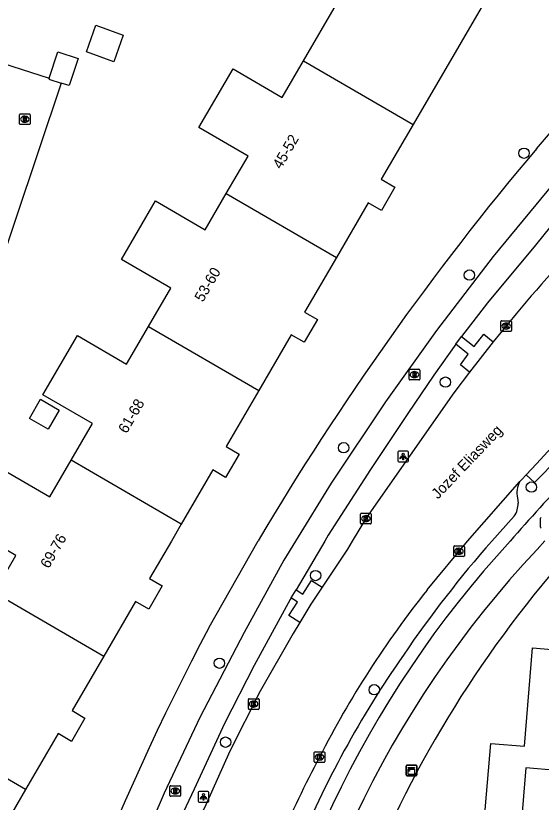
# Model space of a CAD drawing. Extents: x 159961 to 160856, y 382704 to 383353.
# Drawn here: x 160353.9 to 160403.4, y 383225.4 to 383299.5 of the extents above; entities that cross this region are included whole.
import ezdxf

# ---------------------------------------------------------------- set-up
doc = ezdxf.new("R2010")
doc.units = 0
for name, color, linetype in [('IMGEO_Boom', 7, 'Continuous'), ('IMGEO_Fietspad_open', 7, 'Continuous'), ('IMGEO_Kast', 7, 'Continuous'), ('IMGEO_Kolk', 7, 'Continuous'), ('IMGEO_Lichtpunt', 7, 'Continuous'), ('IMGEO_Openbare_ruimte_label', 7, 'Continuous'), ('IMGEO_Pand', 7, 'Continuous'), ('IMGEO_Pand_nummerreeks', 7, 'Continuous'), ('IMGEO_Parkeervlak_open', 7, 'Continuous'), ('IMGEO_Rijbaan_lokaal_gesloten', 7, 'Continuous'), ('IMGEO_Rijbaan_lokaal_open', 7, 'Continuous'), ('IMGEO_Rioolput', 7, 'Continuous'), ('IMGEO_Voetpad_open', 7, 'Continuous')]:
    doc.layers.add(name, color=color, linetype=linetype)

msp = doc.modelspace()

# ---------------------------------------------------------------- linework, layer by layer
at = {"layer": 'IMGEO_Boom'}
for centre in [(160401.77, 383286.571), (160396.625, 383275.084), (160394.361, 383264.99), (160384.776, 383258.81), (160402.472, 383255.096), (160382.135, 383246.759), (160373.069, 383238.494), (160387.659, 383235.992), (160373.653, 383231.049)]:
    msp.add_circle(centre, 0.489, dxfattribs=at)
at = {"layer": 'IMGEO_Fietspad_open'}
for points in [[(160416.978, 383298.12), (160415.622, 383296.596), (160409.982, 383290.143), (160404.533, 383283.689), (160398.866, 383276.83), (160393.529, 383269.868), (160388.714, 383263.145), (160383.615, 383255.458), (160380.25, 383250), (160379.14, 383248.2), (160375.404, 383241.384), (160371.218, 383233.388), (160367.861, 383226.24), (160364.757, 383219.002), (160361.535, 383210.673), (160358.835, 383202.785), (160352.2, 383180.324)], [(160410.595, 383287.17), (160408.641, 383285.076), (160402.858, 383277.893), (160398.328, 383272.463), (160395.887, 383269.293)], [(160395.36, 383268.555), (160395.887, 383269.293)], [(160395.36, 383268.555), (160393.278, 383265.662), (160390.83, 383262.019), (160387.303, 383256.751), (160383.328, 383250.558), (160382.998, 383250), (160380.289, 383245.419)], [(160403.726, 383250.036), (160403.003, 383249.212)], [(160379.83, 383244.643), (160380.289, 383245.419)], [(160379.83, 383244.643), (160379.747, 383244.503), (160376.355, 383238.269), (160373.551, 383232.82), (160370.681, 383226.635), (160368.937, 383222.893), (160367.878, 383220.425)]]:
    msp.add_lwpolyline(points, dxfattribs=at)
for centre, radius, start, end in [((160525.006, 383142.407), 164.572, 133.31976, 139.17317), ((160473.601, 383182.613), 99.44, 137.3387, 172.03008), ((160474.26, 383182.245), 97.786, 136.77742, 172.68223)]:
    msp.add_arc(centre, radius, start, end, dxfattribs=at)
at = {"layer": 'IMGEO_Kast'}
for p, q in [((160390.668, 383227.956), (160390.668, 383228.797)), ((160390.668, 383228.797), (160390.668, 383227.956)), ((160390.743, 383228.881), (160391.584, 383228.881)), ((160391.584, 383228.881), (160390.743, 383228.881)), ((160391.668, 383228.806), (160391.668, 383227.965)), ((160391.668, 383227.965), (160391.668, 383228.806)), ((160391.593, 383227.881), (160390.752, 383227.881)), ((160390.752, 383227.881), (160391.593, 383227.881))]:
    msp.add_line(p, q, dxfattribs=at)
for points in [[(160390.863, 383228.671), (160391.463, 383228.671), (160391.463, 383228.586), (160390.863, 383228.586), (160390.863, 383228.671)], [(160390.863, 383228.496), (160391.463, 383228.496), (160391.463, 383228.007), (160390.863, 383228.007), (160390.863, 383228.496)]]:
    msp.add_lwpolyline(points, dxfattribs=at)
msp.add_circle((160390.947, 383228.345), 0.0377, dxfattribs=at)
for centre, start, end in [((160390.746, 383228.803), 92.4484, 184.28452), ((160390.746, 383228.803), 92.4484, 184.28452), ((160391.59, 383228.803), 2.4484, 94.28452), ((160391.59, 383228.803), 2.4484, 94.28452), ((160390.746, 383227.959), 182.4484, 274.28452), ((160390.746, 383227.959), 182.4484, 274.28452), ((160391.59, 383227.959), 272.4484, 4.28452), ((160391.59, 383227.959), 272.4484, 4.28452)]:
    msp.add_arc(centre, 0.0779, start, end, dxfattribs=at)
at = {"layer": 'IMGEO_Kolk'}
for p, q in [((160399.593, 383269.851), (160399.593, 383270.703)), ((160399.668, 383270.777), (160400.52, 383270.777)), ((160400.081, 383270.557), (160400.106, 383270.557)), ((160400.594, 383270.703), (160400.594, 383269.851)), ((160400.52, 383269.777), (160399.668, 383269.777)), ((160400.104, 383269.997), (160400.079, 383269.997)), ((160386.373, 383251.698), (160386.373, 383252.55)), ((160386.448, 383252.624), (160387.3, 383252.624)), ((160387.374, 383252.55), (160387.374, 383251.698)), ((160386.884, 383251.844), (160386.859, 383251.844)), ((160386.861, 383252.404), (160386.886, 383252.404)), ((160387.3, 383251.624), (160386.448, 383251.624)), ((160395.147, 383248.622), (160395.147, 383249.474)), ((160395.222, 383249.548), (160396.074, 383249.548)), ((160396.148, 383249.474), (160396.148, 383248.622)), ((160395.658, 383248.768), (160395.633, 383248.768)), ((160395.635, 383249.328), (160395.66, 383249.328)), ((160396.074, 383248.548), (160395.222, 383248.548)), ((160375.799, 383234.218), (160375.799, 383235.07)), ((160375.874, 383235.144), (160376.726, 383235.144)), ((160376.287, 383234.924), (160376.312, 383234.924)), ((160376.8, 383235.07), (160376.8, 383234.218)), ((160376.726, 383234.144), (160375.874, 383234.144)), ((160376.31, 383234.364), (160376.285, 383234.364)), ((160382.004, 383229.217), (160382.004, 383230.069)), ((160382.079, 383230.143), (160382.931, 383230.143)), ((160382.492, 383229.923), (160382.517, 383229.923)), ((160383.005, 383230.069), (160383.005, 383229.217)), ((160382.931, 383229.143), (160382.079, 383229.143)), ((160382.515, 383229.363), (160382.49, 383229.363))]:
    msp.add_line(p, q, dxfattribs=at)
for points in [[(160399.593, 383269.851), (160399.593, 383270.703)], [(160399.668, 383270.777), (160400.52, 383270.777)], [(160399.914, 383270.477), (160400.037, 383270.477), (160400.037, 383270.326), (160400.167, 383270.477), (160400.331, 383270.477), (160400.185, 383270.326), (160400.338, 383270.077), (160400.186, 383270.077), (160400.101, 383270.241), (160400.037, 383270.174), (160400.037, 383270.077), (160399.914, 383270.077), (160399.914, 383270.477)], [(160400.594, 383270.703), (160400.594, 383269.851)], [(160400.52, 383269.777), (160399.668, 383269.777)], [(160386.373, 383251.698), (160386.373, 383252.55)], [(160386.448, 383252.624), (160387.3, 383252.624)], [(160387.374, 383252.55), (160387.374, 383251.698)], [(160386.694, 383252.324), (160386.817, 383252.324), (160386.817, 383252.173), (160386.947, 383252.324), (160387.111, 383252.324), (160386.965, 383252.173), (160387.118, 383251.924), (160386.966, 383251.924), (160386.881, 383252.088), (160386.817, 383252.021), (160386.817, 383251.924), (160386.694, 383251.924), (160386.694, 383252.324)], [(160387.3, 383251.624), (160386.448, 383251.624)], [(160395.147, 383248.622), (160395.147, 383249.474)], [(160395.222, 383249.548), (160396.074, 383249.548)], [(160396.148, 383249.474), (160396.148, 383248.622)], [(160395.468, 383249.248), (160395.591, 383249.248), (160395.591, 383249.097), (160395.721, 383249.248), (160395.885, 383249.248), (160395.739, 383249.097), (160395.892, 383248.848), (160395.74, 383248.848), (160395.655, 383249.012), (160395.591, 383248.945), (160395.591, 383248.848), (160395.468, 383248.848), (160395.468, 383249.248)], [(160396.074, 383248.548), (160395.222, 383248.548)], [(160375.799, 383234.218), (160375.799, 383235.07)], [(160375.874, 383235.144), (160376.726, 383235.144)], [(160376.12, 383234.844), (160376.243, 383234.844), (160376.243, 383234.693), (160376.373, 383234.844), (160376.537, 383234.844), (160376.391, 383234.693), (160376.544, 383234.444), (160376.392, 383234.444), (160376.307, 383234.608), (160376.243, 383234.541), (160376.243, 383234.444), (160376.12, 383234.444), (160376.12, 383234.844)], [(160376.8, 383235.07), (160376.8, 383234.218)], [(160376.726, 383234.144), (160375.874, 383234.144)], [(160382.004, 383229.217), (160382.004, 383230.069)], [(160382.079, 383230.143), (160382.931, 383230.143)], [(160382.325, 383229.843), (160382.448, 383229.843), (160382.448, 383229.692), (160382.578, 383229.843), (160382.742, 383229.843), (160382.596, 383229.692), (160382.749, 383229.443), (160382.597, 383229.443), (160382.512, 383229.607), (160382.448, 383229.54), (160382.448, 383229.443), (160382.325, 383229.443), (160382.325, 383229.843)], [(160383.005, 383230.069), (160383.005, 383229.217)], [(160382.931, 383229.143), (160382.079, 383229.143)]]:
    msp.add_lwpolyline(points, dxfattribs=at)
for centre, start, end in [((160399.67, 383270.701), 91.55205, 178.44795), ((160399.67, 383270.701), 91.55205, 178.44795), ((160400.518, 383270.701), 1.55205, 88.44795), ((160400.518, 383270.701), 1.55205, 88.44795), ((160399.67, 383269.853), 181.55205, 268.44795), ((160399.67, 383269.853), 181.55205, 268.44795), ((160400.518, 383269.853), 271.55205, 358.44795), ((160400.518, 383269.853), 271.55205, 358.44795), ((160386.45, 383252.548), 91.55205, 178.44795), ((160386.45, 383252.548), 91.55205, 178.44795), ((160387.298, 383252.548), 1.55205, 88.44795), ((160387.298, 383252.548), 1.55205, 88.44795), ((160386.45, 383251.7), 181.55205, 268.44795), ((160386.45, 383251.7), 181.55205, 268.44795), ((160387.298, 383251.7), 271.55205, 358.44795), ((160387.298, 383251.7), 271.55205, 358.44795), ((160395.224, 383249.472), 91.55205, 178.44795), ((160395.224, 383249.472), 91.55205, 178.44795), ((160396.072, 383249.472), 1.55205, 88.44795), ((160396.072, 383249.472), 1.55205, 88.44795), ((160395.224, 383248.624), 181.55205, 268.44795), ((160395.224, 383248.624), 181.55205, 268.44795), ((160396.072, 383248.624), 271.55205, 358.44795), ((160396.072, 383248.624), 271.55205, 358.44795), ((160375.876, 383235.068), 91.55205, 178.44795), ((160375.876, 383235.068), 91.55205, 178.44795), ((160376.724, 383235.068), 1.55205, 88.44795), ((160376.724, 383235.068), 1.55205, 88.44795), ((160375.876, 383234.22), 181.55205, 268.44795), ((160375.876, 383234.22), 181.55205, 268.44795), ((160376.724, 383234.22), 271.55205, 358.44795), ((160376.724, 383234.22), 271.55205, 358.44795), ((160382.081, 383230.067), 91.55205, 178.44795), ((160382.081, 383230.067), 91.55205, 178.44795), ((160382.929, 383230.067), 1.55205, 88.44795), ((160382.929, 383230.067), 1.55205, 88.44795), ((160382.081, 383229.219), 181.55205, 268.44795), ((160382.081, 383229.219), 181.55205, 268.44795), ((160382.929, 383229.219), 271.55205, 358.44795), ((160382.929, 383229.219), 271.55205, 358.44795)]:
    msp.add_arc(centre, 0.0765, start, end, dxfattribs=at)
for centre, major_axis, ratio, start_param, end_param in [((160400.08, 383270.277), (-0.387, 0.002), 0.722429, 4.712389, 7.853982), ((160400.105, 383270.277), (-0.39, 0.002), 0.717154, 1.570796, 4.712389), ((160386.86, 383252.124), (-0.387, 0.002), 0.722429, 4.712389, 7.853982), ((160386.885, 383252.124), (-0.39, 0.002), 0.717154, 1.570796, 4.712389), ((160395.634, 383249.048), (-0.387, 0.002), 0.722429, 4.712389, 7.853982), ((160395.659, 383249.048), (-0.39, 0.002), 0.717154, 1.570796, 4.712389), ((160376.286, 383234.644), (-0.387, 0.002), 0.722429, 4.712389, 7.853982), ((160376.311, 383234.644), (-0.39, 0.002), 0.717154, 1.570796, 4.712389), ((160382.491, 383229.643), (-0.387, 0.002), 0.722429, 4.712389, 7.853982), ((160382.516, 383229.643), (-0.39, 0.002), 0.717154, 1.570796, 4.712389)]:
    msp.add_ellipse(centre, major_axis=major_axis, ratio=ratio, start_param=start_param, end_param=end_param, dxfattribs=at)
at = {"layer": 'IMGEO_Lichtpunt'}
for p, q in [((160389.882, 383258.384), (160389.882, 383257.577)), ((160389.882, 383258.384), (160389.882, 383257.577)), ((160390.784, 383258.479), (160389.976, 383258.479)), ((160390.784, 383258.479), (160389.976, 383258.479)), ((160390.878, 383257.577), (160390.878, 383258.384)), ((160390.878, 383257.577), (160390.878, 383258.384)), ((160389.976, 383257.483), (160390.784, 383257.483)), ((160389.976, 383257.483), (160390.784, 383257.483)), ((160371.078, 383226.299), (160371.078, 383225.492)), ((160371.078, 383226.299), (160371.078, 383225.492)), ((160371.98, 383226.394), (160371.172, 383226.394)), ((160371.98, 383226.394), (160371.172, 383226.394)), ((160372.074, 383225.492), (160372.074, 383226.299)), ((160372.074, 383225.492), (160372.074, 383226.299)), ((160371.172, 383225.398), (160371.98, 383225.398)), ((160371.172, 383225.398), (160371.98, 383225.398))]:
    msp.add_line(p, q, dxfattribs=at)
for points in [[(160390.256, 383258.048), (160390.295, 383258.02), (160390.107, 383257.758), (160390.069, 383257.785), (160390.256, 383258.048)], [(160390.358, 383258), (160390.405, 383258), (160390.405, 383257.678), (160390.358, 383257.678), (160390.358, 383258)], [(160390.468, 383258.02), (160390.506, 383258.047), (160390.693, 383257.785), (160390.654, 383257.757), (160390.468, 383258.02)], [(160371.452, 383225.963), (160371.491, 383225.935), (160371.303, 383225.673), (160371.265, 383225.7), (160371.452, 383225.963)], [(160371.554, 383225.915), (160371.601, 383225.915), (160371.601, 383225.593), (160371.554, 383225.593), (160371.554, 383225.915)], [(160371.664, 383225.935), (160371.702, 383225.962), (160371.889, 383225.7), (160371.85, 383225.672), (160371.664, 383225.935)]]:
    msp.add_lwpolyline(points, dxfattribs=at)
for centre in [(160390.381, 383258.182), (160371.577, 383226.097)]:
    msp.add_circle(centre, 0.0994, dxfattribs=at)
for centre, start, end in [((160389.976, 383258.384), 90, 180), ((160389.976, 383258.384), 90, 180), ((160390.784, 383258.384), 0, 90), ((160390.784, 383258.384), 0, 90), ((160389.976, 383257.577), 180, 270), ((160389.976, 383257.577), 180, 270), ((160390.784, 383257.577), 270, 0), ((160390.784, 383257.577), 270, 360), ((160371.172, 383226.299), 90, 180), ((160371.172, 383226.299), 90, 180), ((160371.98, 383226.299), 0, 90), ((160371.98, 383226.299), 0, 90), ((160371.172, 383225.492), 180, 270), ((160371.172, 383225.492), 180, 270), ((160371.98, 383225.492), 270, 0), ((160371.98, 383225.492), 270, 360)]:
    msp.add_arc(centre, 0.0946, start, end, dxfattribs=at)
at = {"layer": 'IMGEO_Pand'}
for points in [[(160381.541, 383314.984), (160398.56, 383309.401), (160398.05, 383307.847), (160398.885, 383305.7), (160400.376, 383304.832), (160391.318, 383289.269)], [(160380.984, 383295.282), (160384.096, 383300.63), (160383.829, 383301.643), (160377.812, 383303.617)], [(160360.531, 383296.115), (160361.422, 383298.626), (160364.003, 383297.711), (160363.112, 383295.199), (160360.531, 383296.115)], [(160357.034, 383293.635), (160357.846, 383296.125), (160359.757, 383295.501), (160358.921, 383292.938), (160358.165, 383293.185)], [(160373.714, 383282.777), (160375.765, 383286.301), (160371.145, 383288.99), (160374.358, 383294.51), (160378.972, 383291.825), (160380.984, 383295.282)], [(160380.984, 383295.282), (160391.318, 383289.269)], [(160357.034, 383293.635), (160357.01, 383293.562), (160358.165, 383293.185)], [(160391.318, 383289.269), (160388.319, 383284.117), (160389.613, 383283.364), (160388.33, 383281.159), (160387.088, 383281.881), (160384.093, 383276.735)], [(160366.388, 383270.231), (160368.487, 383273.837), (160363.839, 383276.541), (160367.057, 383282.07), (160371.722, 383279.354), (160373.714, 383282.777)], [(160373.714, 383282.777), (160384.093, 383276.735)], [(160384.093, 383276.735), (160381.098, 383271.589), (160382.304, 383270.887), (160381.061, 383268.751), (160379.839, 383269.462), (160376.769, 383264.188)], [(160359.088, 383257.631), (160361.096, 383261.081), (160356.442, 383263.79), (160359.696, 383269.381), (160364.325, 383266.687), (160366.388, 383270.231)], [(160366.388, 383270.231), (160376.769, 383264.188)], [(160376.769, 383264.188), (160373.7, 383258.914), (160374.928, 383258.2), (160373.654, 383256.01), (160372.447, 383256.713), (160369.467, 383251.592)], [(160355.165, 383261.574), (160356.217, 383263.381), (160357.981, 383262.353), (160356.929, 383260.547), (160355.165, 383261.574)], [(160351.858, 383245.167), (160353.886, 383248.651), (160351.569, 383250), (160349.227, 383251.363), (160352.439, 383256.882), (160357.08, 383254.181), (160359.088, 383257.631)], [(160369.467, 383251.592), (160359.088, 383257.631)], [(160369.467, 383251.592), (160368.541, 383250), (160366.49, 383246.477), (160367.684, 383245.782), (160366.404, 383243.584), (160365.167, 383244.303), (160362.176, 383239.163)], [(160351.858, 383245.167), (160362.176, 383239.163)], [(160408.027, 383231.058), (160407.786, 383228.134), (160404.863, 383228.376), (160401.936, 383228.618), (160401.495, 383223.274), (160398.03, 383223.56), (160398.638, 383230.929), (160401.809, 383230.668), (160402.572, 383239.93), (160408.717, 383239.423)], [(160362.176, 383239.163), (160359.184, 383234.022), (160360.402, 383233.313), (160359.125, 383231.118), (160357.861, 383231.854), (160354.794, 383226.584)], [(160354.794, 383226.584), (160344.491, 383232.58)], [(160354.794, 383226.584), (160351.727, 383221.314), (160352.974, 383220.588), (160351.72, 383218.433), (160350.477, 383219.157), (160347.486, 383214.018)]]:
    msp.add_lwpolyline(points, dxfattribs=at)
at = {"layer": 'IMGEO_Parkeervlak_open'}
for points in [[(160401.143, 383254.06), (160401.207, 383253.591)], [(160400.852, 383252.346), (160398.73, 383250)]]:
    msp.add_lwpolyline(points, dxfattribs=at)
for centre, radius, start, end in [((160403.501, 383254.49), 2.397, 152.19046, 190.32834), ((160399.209, 383253.488), 2, 325.2057, 2.9643), ((160481.368, 383177.385), 110.009, 138.69389, 145.77939), ((160468.502, 383184.667), 95.283, 145.04894, 157.77172)]:
    msp.add_arc(centre, radius, start, end, dxfattribs=at)
at = {"layer": 'IMGEO_Rijbaan_lokaal_gesloten'}
for points in [[(160401.034, 383271.415), (160398.867, 383268.79)], [(160398.867, 383268.79), (160396.62, 383265.931)], [(160396.62, 383265.931), (160395.143, 383263.983), (160386.941, 383252.232), (160385.586, 383250), (160385.125, 383249.242), (160382.738, 383245.649)], [(160408.972, 383263.377), (160408.879, 383263.291), (160407.47, 383261.909), (160405.679, 383260.156), (160404.007, 383258.436), (160402.952, 383257.285), (160401.99, 383256.259)], [(160401.99, 383256.259), (160401.569, 383255.81), (160401.381, 383255.608)], [(160392.643, 383245.395), (160396.433, 383250), (160401.381, 383255.608)], [(160382.738, 383245.649), (160381.675, 383244.05), (160380.639, 383242.338)], [(160380.639, 383242.338), (160380.012, 383241.301), (160376.916, 383235.854), (160374.048, 383230.202), (160371.779, 383225.157), (160370.664, 383222.748), (160370.009, 383221.18)]]:
    msp.add_lwpolyline(points, dxfattribs=at)
for centre, radius, start, end in [((160499.992, 383189.856), 128.236, 135.23099, 140.50513), ((160465.721, 383187.218), 93.407, 141.47689, 152.98428), ((160465.073, 383185.478), 93.639, 151.85533, 162.61632)]:
    msp.add_arc(centre, radius, start, end, dxfattribs=at)
at = {"layer": 'IMGEO_Rijbaan_lokaal_open'}
for points in [[(160342.824, 383298.191), (160357.034, 383293.635)], [(160358.165, 383293.185), (160347.376, 383261.08)]]:
    msp.add_lwpolyline(points, dxfattribs=at)
at = {"layer": 'IMGEO_Rioolput'}
for p, q in [((160354.307, 383290.276), (160355.159, 383290.276)), ((160354.232, 383289.35), (160354.232, 383290.202)), ((160354.743, 383289.496), (160354.718, 383289.496)), ((160354.72, 383290.056), (160354.745, 383290.056)), ((160355.233, 383290.202), (160355.233, 383289.35)), ((160355.159, 383289.276), (160354.307, 383289.276)), ((160390.947, 383265.274), (160390.947, 383266.126)), ((160391.022, 383266.2), (160391.874, 383266.2)), ((160391.435, 383265.98), (160391.46, 383265.98)), ((160391.948, 383266.126), (160391.948, 383265.274)), ((160391.874, 383265.2), (160391.022, 383265.2)), ((160391.458, 383265.42), (160391.433, 383265.42)), ((160403.322, 383251.304), (160403.322, 383252.156)), ((160368.405, 383226.022), (160368.405, 383226.874)), ((160368.48, 383226.948), (160369.332, 383226.948)), ((160368.893, 383226.728), (160368.918, 383226.728)), ((160369.406, 383226.874), (160369.406, 383226.022)), ((160369.332, 383225.948), (160368.48, 383225.948)), ((160368.916, 383226.168), (160368.891, 383226.168))]:
    msp.add_line(p, q, dxfattribs=at)
for points in [[(160354.307, 383290.276), (160355.159, 383290.276)], [(160354.232, 383289.35), (160354.232, 383290.202)], [(160354.821, 383289.974), (160354.569, 383289.976), (160354.569, 383289.576)], [(160354.569, 383289.576), (160354.693, 383289.576), (160354.693, 383289.738), (160354.704, 383289.738)], [(160354.747, 383289.895), (160354.693, 383289.895), (160354.693, 383289.814)], [(160354.693, 383289.814), (160354.745, 383289.814)], [(160354.751, 383289.709), (160354.822, 383289.576), (160354.962, 383289.576), (160354.897, 383289.702)], [(160355.233, 383290.202), (160355.233, 383289.35)], [(160355.159, 383289.276), (160354.307, 383289.276)], [(160390.947, 383265.274), (160390.947, 383266.126)], [(160391.022, 383266.2), (160391.874, 383266.2)], [(160391.536, 383265.898), (160391.284, 383265.9), (160391.284, 383265.5)], [(160391.462, 383265.819), (160391.408, 383265.819), (160391.408, 383265.738)], [(160391.948, 383266.126), (160391.948, 383265.274)], [(160391.874, 383265.2), (160391.022, 383265.2)], [(160391.284, 383265.5), (160391.408, 383265.5), (160391.408, 383265.662), (160391.419, 383265.662)], [(160391.408, 383265.738), (160391.46, 383265.738)], [(160391.466, 383265.633), (160391.537, 383265.5), (160391.677, 383265.5), (160391.612, 383265.626)], [(160403.322, 383251.304), (160403.322, 383252.156)], [(160368.405, 383226.022), (160368.405, 383226.874)], [(160368.48, 383226.948), (160369.332, 383226.948)], [(160368.994, 383226.646), (160368.742, 383226.648), (160368.742, 383226.248)], [(160368.92, 383226.567), (160368.866, 383226.567), (160368.866, 383226.486)], [(160368.866, 383226.486), (160368.918, 383226.486)], [(160369.406, 383226.874), (160369.406, 383226.022)], [(160369.332, 383225.948), (160368.48, 383225.948)], [(160368.742, 383226.248), (160368.866, 383226.248), (160368.866, 383226.41), (160368.877, 383226.41)], [(160368.924, 383226.381), (160368.995, 383226.248), (160369.135, 383226.248), (160369.07, 383226.374)]]:
    msp.add_lwpolyline(points, dxfattribs=at)
for centre, radius, start, end in [((160354.309, 383290.2), 0.0765, 91.55205, 178.44795), ((160354.309, 383290.2), 0.0765, 91.55205, 178.44795), ((160355.157, 383290.2), 0.0765, 1.55205, 88.44795), ((160355.157, 383290.2), 0.0765, 1.55205, 88.44795), ((160354.703, 383289.685), 0.0533, 26.02933, 88.69889), ((160354.729, 383290.003), 0.19, 274.7715, 282.96867), ((160354.753, 383289.799), 0.0964, 77.00612, 93.18647), ((160354.767, 383289.856), 0.0378, 276.66336, 79.67722), ((160354.82, 383289.864), 0.109, 350.36119, 89.41601), ((160354.818, 383289.864), 0.112, 277.58423, 350.98172), ((160354.802, 383289.649), 0.108, 29.51342, 73.79051), ((160354.309, 383289.352), 0.0765, 181.55205, 268.44795), ((160354.309, 383289.352), 0.0765, 181.55205, 268.44795), ((160355.157, 383289.352), 0.0765, 271.55205, 358.44795), ((160355.157, 383289.352), 0.0765, 271.55205, 358.44795), ((160391.024, 383266.124), 0.0765, 91.55205, 178.44795), ((160391.024, 383266.124), 0.0765, 91.55205, 178.44795), ((160391.468, 383265.723), 0.0964, 77.00612, 93.18647), ((160391.482, 383265.78), 0.0378, 276.66336, 79.67722), ((160391.535, 383265.788), 0.109, 350.36119, 89.41601), ((160391.533, 383265.788), 0.112, 277.58423, 350.98172), ((160391.872, 383266.124), 0.0765, 1.55205, 88.44795), ((160391.872, 383266.124), 0.0765, 1.55205, 88.44795), ((160391.024, 383265.276), 0.0765, 181.55205, 268.44795), ((160391.024, 383265.276), 0.0765, 181.55205, 268.44795), ((160391.418, 383265.609), 0.0533, 26.02933, 88.69889), ((160391.444, 383265.927), 0.19, 274.7715, 282.96867), ((160391.517, 383265.573), 0.108, 29.51342, 73.79051), ((160391.872, 383265.276), 0.0765, 271.55205, 358.44795), ((160391.872, 383265.276), 0.0765, 271.55205, 358.44795), ((160403.399, 383252.154), 0.0765, 91.55205, 178.44795), ((160403.399, 383252.154), 0.0765, 91.55205, 178.44795), ((160403.399, 383251.306), 0.0765, 181.55205, 268.44795), ((160403.399, 383251.306), 0.0765, 181.55205, 268.44795), ((160368.482, 383226.872), 0.0765, 91.55205, 178.44795), ((160368.482, 383226.872), 0.0765, 91.55205, 178.44795), ((160368.902, 383226.675), 0.19, 274.7715, 282.96867), ((160368.926, 383226.471), 0.0964, 77.00612, 93.18647), ((160368.94, 383226.528), 0.0378, 276.66336, 79.67722), ((160368.993, 383226.536), 0.109, 350.36119, 89.41601), ((160368.991, 383226.536), 0.112, 277.58423, 350.98172), ((160369.33, 383226.872), 0.0765, 1.55205, 88.44795), ((160369.33, 383226.872), 0.0765, 1.55205, 88.44795), ((160368.482, 383226.024), 0.0765, 181.55205, 268.44795), ((160368.482, 383226.024), 0.0765, 181.55205, 268.44795), ((160368.876, 383226.357), 0.0533, 26.02933, 88.69889), ((160368.975, 383226.321), 0.108, 29.51342, 73.79051), ((160369.33, 383226.024), 0.0765, 271.55205, 358.44795), ((160369.33, 383226.024), 0.0765, 271.55205, 358.44795)]:
    msp.add_arc(centre, radius, start, end, dxfattribs=at)
for centre, major_axis, ratio, start_param, end_param in [((160354.719, 383289.776), (-0.387, 0.002), 0.722429, 4.712389, 7.853982), ((160354.744, 383289.776), (-0.39, 0.002), 0.717154, 1.570796, 4.712389), ((160391.434, 383265.7), (-0.387, 0.002), 0.722429, 4.712389, 7.853982), ((160391.459, 383265.7), (-0.39, 0.002), 0.717154, 1.570796, 4.712389), ((160368.892, 383226.448), (-0.387, 0.002), 0.722429, 4.712389, 7.853982), ((160368.917, 383226.448), (-0.39, 0.002), 0.717154, 1.570796, 4.712389)]:
    msp.add_ellipse(centre, major_axis=major_axis, ratio=ratio, start_param=start_param, end_param=end_param, dxfattribs=at)
at = {"layer": 'IMGEO_Voetpad_open'}
for points in [[(160402.939, 383286.98), (160410.517, 383295.827), (160414.865, 383300.708)], [(160395.887, 383269.293), (160397.062, 383268.357), (160397.972, 383269.497), (160398.867, 383268.79)], [(160396.62, 383265.931), (160395.776, 383266.622), (160396.512, 383267.637), (160395.36, 383268.555)], [(160401.99, 383256.259), (160402.762, 383255.538), (160403.469, 383256.265), (160406.015, 383258.899), (160407.352, 383260.274), (160408.23, 383261.131), (160409.739, 383262.599), (160408.972, 383263.377)], [(160372.106, 383241.905), (160376.718, 383250.026)], [(160380.289, 383245.419), (160380.926, 383245.009), (160381.749, 383246.287), (160382.738, 383245.649)], [(160380.639, 383242.338), (160379.626, 383242.991), (160380.438, 383244.252), (160379.83, 383244.643)]]:
    msp.add_lwpolyline(points, dxfattribs=at)
for centre, radius, start, end in [((160610.757, 383111.741), 271.84, 139.86139, 149.42281), ((160487.423, 383176.996), 108.596, 140.02231, 179.7063), ((160601.538, 383120.903), 259.385, 152.19287, 165.04471)]:
    msp.add_arc(centre, radius, start, end, dxfattribs=at)

# ---------------------------------------------------------------- texts
at = {"layer": 'IMGEO_Openbare_ruimte_label'}
msp.add_text('Jozef Eliasweg', height=1, rotation=46.41893, dxfattribs=at).set_placement((160393.661, 383253.903))
at = {"layer": 'IMGEO_Pand_nummerreeks'}
for s, rotation, p in [('45-52', 59.84262, (160378.878, 383284.999)), ('53-60', 59.70244, (160371.514, 383272.474)), ('61-68', 59.85861, (160364.331, 383260.077)), ('69-76', 59.76848, (160356.988, 383247.355))]:
    msp.add_text(s, height=1, rotation=rotation, dxfattribs=at).set_placement(p)

doc.saveas('drawing.dxf')
